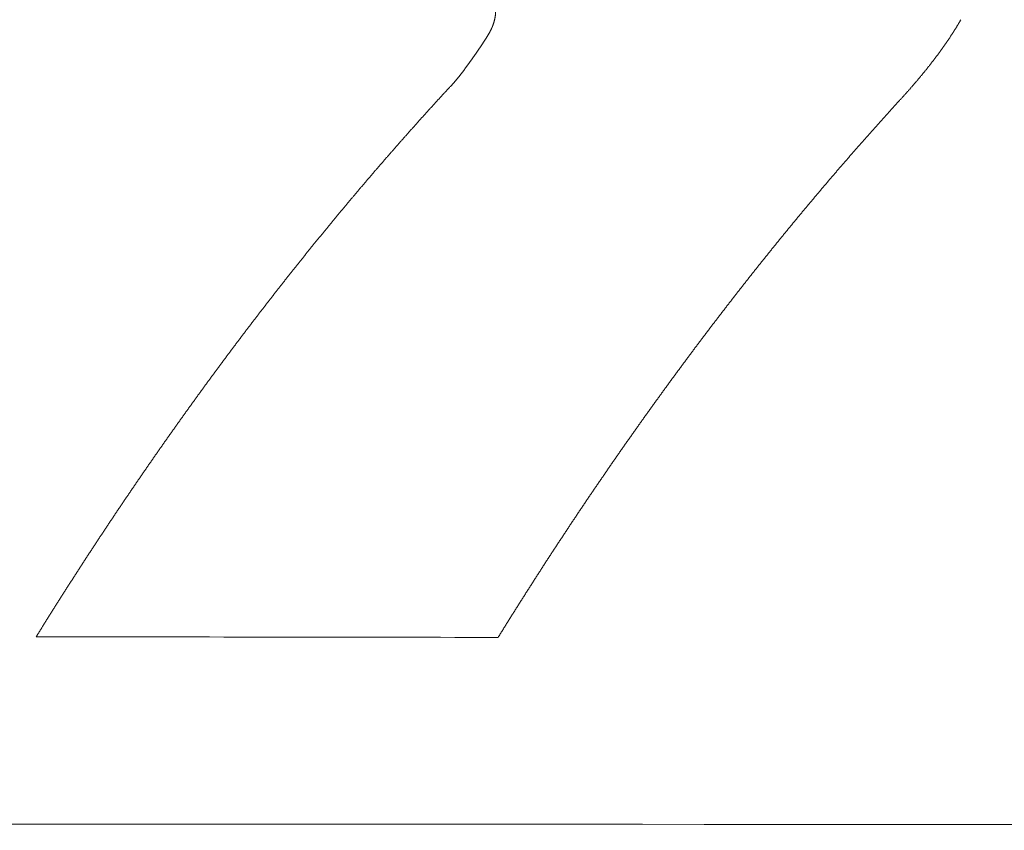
# Model space of a CAD drawing. Header units: millimetres. Extents: x 0 to 594, y 0 to 420.
# Tile 395 of 656: x 308.06 to 310.43, y 356.7 to 358.64. Entities that reach past the tile are written whole.
import ezdxf

# ---------------------------------------------------------------- set-up
doc = ezdxf.new("R2010")
doc.units = ezdxf.units.MM
doc.layers.add('1', color=7, linetype='Continuous', true_color=0xffffff)
doc.styles.add('Arial', font='txt')
doc.dimstyles.get("Standard").update_dxf_attribs({"dimtxt": 0.18, "dimasz": 0.18, "dimexe": 0.18, "dimexo": 0.0625, "dimgap": 0.09, "dimtad": 0, "dimtih": 1, "dimtoh": 1, "dimdec": 4, "dimzin": 0, "dimdsep": 46, "dimtxsty": 'Standard', "dimcen": 0.09, "dimadec": 0, "dimazin": 0, "dimtfac": 1, "dimtdec": 4, "dimtofl": 0, "dimtmove": 0, "dimatfit": 3, "dimfxl": 0, "dimtolj": 1, "dimtzin": 0, "dimarcsym": 0})

# ---------------------------------------------------------------- blocks, each defined once
blk = doc.blocks.new('_U5')
at = {"layer": '1', "color": 18, "lineweight": 18}
for p, q in [((170.9219, 289.963), (170.9219, 380.6252)), ((338.7503, 348.6183), (338.7503, 380.6252)), ((170.9219, 378.6252), (248.7529, 378.6252)), ((338.7503, 378.6252), (260.9193, 378.6252))]:
    blk.add_line(p, q, dxfattribs=at)
at = {"layer": '1', "color": 18}
for points in [[(170.9219, 378.6252), (174.4219, 379.563), (174.4219, 377.6874)], [(338.7503, 378.6252), (335.2503, 377.6874), (335.2503, 379.563)]]:
    blk.add_solid(points, dxfattribs=at)
at = {"layer": '1', "color": 18, "linetype": 'Continuous', "lineweight": 13, "insert": (250.4384, 375.9894), "char_height": 3.5, "attachment_point": 7, "line_spacing_factor": 1.047437, "style": 'Arial'}
blk.add_mtext('\\fArial|b0|i0;\\W1.0000;3.36', dxfattribs=at)
blk = doc.blocks.new('_U6')
at = {"layer": '1', "color": 18, "lineweight": 18}
for p, q in [((135.9242, 328.6865), (135.9242, 388.6144)), ((338.7503, 348.6183), (338.7503, 388.6144)), ((135.9242, 386.6144), (231.2541, 386.6144)), ((338.7503, 386.6144), (243.4204, 386.6144))]:
    blk.add_line(p, q, dxfattribs=at)
at = {"layer": '1', "color": 18}
for points in [[(135.9242, 386.6144), (139.4242, 387.5523), (139.4242, 385.6766)], [(338.7503, 386.6144), (335.2503, 385.6766), (335.2503, 387.5523)]]:
    blk.add_solid(points, dxfattribs=at)
at = {"layer": '1', "color": 18, "linetype": 'Continuous', "lineweight": 13, "insert": (232.9396, 383.9787), "char_height": 3.5, "attachment_point": 7, "line_spacing_factor": 1.047437, "style": 'Arial'}
blk.add_mtext('\\fArial|b0|i0;\\W1.0000;4.06', dxfattribs=at)

msp = doc.modelspace()

# ---------------------------------------------------------------- linework, layer by layer
at = {"layer": '1', "color": 155, "linetype": 'Continuous', "lineweight": 13}
for points, knots in [([(309.1858, 358.6038), (309.186, 358.6042), (309.1865, 358.6049), (309.1871, 358.606), (309.1878, 358.6071), (309.1885, 358.6083), (309.1891, 358.6094), (309.1898, 358.6105), (309.1904, 358.6116), (309.191, 358.6127), (309.1916, 358.6139), (309.1922, 358.615), (309.1928, 358.6161), (309.1934, 358.6172), (309.194, 358.6184), (309.1945, 358.6195), (309.1951, 358.6206), (309.1956, 358.6218), (309.1961, 358.6229), (309.1966, 358.624), (309.1971, 358.6252), (309.1976, 358.6263), (309.198, 358.6274), (309.1985, 358.6286), (309.1989, 358.6297), (309.1993, 358.6308), (309.1997, 358.632), (309.2001, 358.6331), (309.2005, 358.6342), (309.2009, 358.6354), (309.2012, 358.6365), (309.2016, 358.6377), (309.2019, 358.6388), (309.2022, 358.6399), (309.2025, 358.6411), (309.2028, 358.6422), (309.2031, 358.6434), (309.2033, 358.6445), (309.2036, 358.6456), (309.2038, 358.6468), (309.204, 358.6479), (309.2042, 358.6491), (309.2044, 358.6502), (309.2046, 358.6514), (309.2047, 358.6525), (309.2049, 358.6536), (309.205, 358.6548), (309.2051, 358.6559), (309.2052, 358.6571), (309.2052, 358.6582), (309.2053, 358.6593), (309.2053, 358.6605), (309.2054, 358.6616), (309.2054, 358.6628), (309.2054, 358.6639), (309.2053, 358.665), (309.2053, 358.6662), (309.2052, 358.6673), (309.2052, 358.6684), (309.2051, 358.6696), (309.205, 358.6707), (309.2048, 358.6718), (309.2047, 358.673), (309.2045, 358.6741), (309.2044, 358.6752), (309.2042, 358.6764), (309.204, 358.6775), (309.2037, 358.6786), (309.2035, 358.6798), (309.2032, 358.6809), (309.2029, 358.682), (309.2026, 358.6831), (309.2023, 358.6843), (309.202, 358.6854), (309.2017, 358.6865), (309.2013, 358.6876), (309.2009, 358.6887), (309.2005, 358.6898), (309.2001, 358.691), (309.1997, 358.6921), (309.1992, 358.6932), (309.1987, 358.6943), (309.1983, 358.6954), (309.1978, 358.6965), (309.1972, 358.6976), (309.1967, 358.6987), (309.1962, 358.6998), (309.1956, 358.7009), (309.195, 358.702), (309.1944, 358.7031), (309.1938, 358.7042), (309.1932, 358.7052), (309.1925, 358.7063), (309.1918, 358.7074), (309.1912, 358.7085), (309.1905, 358.7095), (309.1897, 358.7106), (309.189, 358.7117), (309.1883, 358.7128), (309.1875, 358.7138), (309.1867, 358.7149), (309.1859, 358.7159), (309.1851, 358.717), (309.1843, 358.718), (309.1834, 358.7191), (309.1825, 358.7201), (309.1817, 358.7212), (309.1808, 358.7222), (309.1798, 358.7232), (309.1789, 358.7243), (309.178, 358.7253), (309.177, 358.7263), (309.176, 358.7273), (309.175, 358.7283), (309.174, 358.7294), (309.173, 358.7304), (309.1719, 358.7314), (309.1709, 358.7324), (309.1698, 358.7334), (309.1687, 358.7343), (309.168, 358.735), (309.1676, 358.7353)], [0, 0, 0, 0, 0.008418, 0.016838, 0.025259, 0.033681, 0.042105, 0.05053, 0.058955, 0.067381, 0.075808, 0.084235, 0.092663, 0.10109, 0.109518, 0.117945, 0.126372, 0.134798, 0.143225, 0.15165, 0.160075, 0.168499, 0.176922, 0.185344, 0.193765, 0.202185, 0.210604, 0.219021, 0.227437, 0.235852, 0.244266, 0.252677, 0.261088, 0.269497, 0.277904, 0.28631, 0.294714, 0.303117, 0.311518, 0.319918, 0.328317, 0.336713, 0.345109, 0.353503, 0.361895, 0.370287, 0.378677, 0.387066, 0.395454, 0.403842, 0.412228, 0.420613, 0.428998, 0.437383, 0.445767, 0.454151, 0.462534, 0.470918, 0.479302, 0.487686, 0.496071, 0.504457, 0.512844, 0.521231, 0.529619, 0.538008, 0.546398, 0.554788, 0.56318, 0.571572, 0.579964, 0.588358, 0.596751, 0.605146, 0.613541, 0.621937, 0.630333, 0.638729, 0.647127, 0.655524, 0.663922, 0.67232, 0.680719, 0.689118, 0.697518, 0.705917, 0.714317, 0.722718, 0.731118, 0.739519, 0.74792, 0.756321, 0.764722, 0.773123, 0.781525, 0.789926, 0.798328, 0.806729, 0.815131, 0.823533, 0.831935, 0.840337, 0.848739, 0.857142, 0.865544, 0.873946, 0.882349, 0.890751, 0.899154, 0.907556, 0.915959, 0.924362, 0.932765, 0.941169, 0.949572, 0.957976, 0.96638, 0.974784, 0.983189, 0.991594, 1, 1, 1, 1]), ([(310.3209, 358.643), (310.3204, 358.6423), (310.3195, 358.6408), (310.3182, 358.6385), (310.3169, 358.6362), (310.3155, 358.634), (310.3142, 358.6317), (310.3128, 358.6294), (310.3115, 358.6272), (310.3101, 358.6249), (310.3087, 358.6226), (310.3073, 358.6204), (310.3058, 358.6181), (310.3044, 358.6158), (310.303, 358.6136), (310.3015, 358.6113), (310.3, 358.609), (310.2986, 358.6067), (310.2971, 358.6045), (310.2956, 358.6022), (310.2941, 358.5999), (310.2926, 358.5977), (310.2911, 358.5954), (310.2895, 358.5931), (310.288, 358.5909), (310.2864, 358.5886), (310.2849, 358.5863), (310.2833, 358.5841), (310.2817, 358.5818), (310.2801, 358.5795), (310.2785, 358.5773), (310.2769, 358.575), (310.2753, 358.5727), (310.2736, 358.5705), (310.272, 358.5682), (310.2703, 358.5659), (310.2687, 358.5637), (310.267, 358.5614), (310.2653, 358.5591), (310.2637, 358.5569), (310.262, 358.5546), (310.2602, 358.5523), (310.2585, 358.5501), (310.2568, 358.5478), (310.2551, 358.5455), (310.2533, 358.5433), (310.2516, 358.541), (310.2498, 358.5387), (310.2481, 358.5365), (310.2463, 358.5342), (310.2445, 358.532), (310.2427, 358.5297), (310.2409, 358.5274), (310.2391, 358.5252), (310.2373, 358.5229), (310.2354, 358.5206), (310.2336, 358.5184), (310.2317, 358.5161), (310.2299, 358.5138), (310.228, 358.5116), (310.2262, 358.5093), (310.2243, 358.5071), (310.2224, 358.5048), (310.2205, 358.5025), (310.2186, 358.5003), (310.2167, 358.498), (310.2148, 358.4957), (310.2128, 358.4935), (310.2109, 358.4912), (310.209, 358.489), (310.207, 358.4867), (310.2051, 358.4844), (310.2031, 358.4822), (310.2011, 358.4799), (310.1992, 358.4777), (310.1972, 358.4754), (310.1952, 358.4731), (310.1932, 358.4709), (310.1912, 358.4686), (310.1892, 358.4664), (310.1871, 358.4641), (310.1851, 358.4619), (310.1831, 358.4596), (310.181, 358.4573), (310.179, 358.4551), (310.1769, 358.4528), (310.1755, 358.4513), (310.1749, 358.4506)], [0, 0, 0, 0, 0.011763, 0.023526, 0.035288, 0.04705, 0.058812, 0.070573, 0.082335, 0.094096, 0.105857, 0.117617, 0.129378, 0.141139, 0.152899, 0.16466, 0.17642, 0.188181, 0.199941, 0.211701, 0.223462, 0.235223, 0.246983, 0.258744, 0.270505, 0.282266, 0.294027, 0.305788, 0.31755, 0.329312, 0.341073, 0.352835, 0.364598, 0.37636, 0.388123, 0.399886, 0.411649, 0.423412, 0.435175, 0.446939, 0.458703, 0.470467, 0.482232, 0.493997, 0.505762, 0.517527, 0.529292, 0.541058, 0.552824, 0.56459, 0.576356, 0.588123, 0.59989, 0.611657, 0.623424, 0.635191, 0.646959, 0.658726, 0.670494, 0.682262, 0.694031, 0.705799, 0.717567, 0.729336, 0.741104, 0.752873, 0.764642, 0.77641, 0.788179, 0.799948, 0.811717, 0.823486, 0.835254, 0.847023, 0.858792, 0.87056, 0.882328, 0.894097, 0.905865, 0.917632, 0.9294, 0.941167, 0.952935, 0.964701, 0.976468, 0.988234, 1, 1, 1, 1]), ([(309.0974, 358.4833), (309.0979, 358.4838), (309.0988, 358.4849), (309.1002, 358.4865), (309.1016, 358.488), (309.103, 358.4896), (309.1044, 358.4912), (309.1058, 358.4928), (309.1072, 358.4944), (309.1085, 358.496), (309.1099, 358.4976), (309.1112, 358.4992), (309.1125, 358.5008), (309.1139, 358.5024), (309.1152, 358.504), (309.1165, 358.5056), (309.1178, 358.5072), (309.1191, 358.5088), (309.1203, 358.5104), (309.1216, 358.512), (309.1229, 358.5136), (309.1241, 358.5152), (309.1254, 358.5168), (309.1266, 358.5184), (309.1279, 358.52), (309.1291, 358.5216), (309.1303, 358.5232), (309.1315, 358.5249), (309.1328, 358.5265), (309.134, 358.5281), (309.1352, 358.5297), (309.1364, 358.5313), (309.1375, 358.5329), (309.1387, 358.5345), (309.1399, 358.5361), (309.1411, 358.5377), (309.1423, 358.5394), (309.1434, 358.541), (309.1446, 358.5426), (309.1457, 358.5442), (309.1469, 358.5458), (309.148, 358.5474), (309.1492, 358.549), (309.1503, 358.5507), (309.1514, 358.5523), (309.1526, 358.5539), (309.1537, 358.5555), (309.1548, 358.5571), (309.1559, 358.5587), (309.1571, 358.5603), (309.1582, 358.5619), (309.1593, 358.5636), (309.1604, 358.5652), (309.1615, 358.5668), (309.1626, 358.5684), (309.1637, 358.57), (309.1647, 358.5716), (309.1658, 358.5732), (309.1669, 358.5748), (309.168, 358.5764), (309.1691, 358.5781), (309.1701, 358.5797), (309.1712, 358.5813), (309.1723, 358.5829), (309.1733, 358.5845), (309.1744, 358.5861), (309.1754, 358.5877), (309.1765, 358.5893), (309.1775, 358.5909), (309.1786, 358.5925), (309.1796, 358.5942), (309.1806, 358.5958), (309.1817, 358.5974), (309.1827, 358.599), (309.1837, 358.6006), (309.1847, 358.6022), (309.1854, 358.6033), (309.1858, 358.6038)], [0, 0, 0, 0, 0.013323, 0.026645, 0.039967, 0.053289, 0.066611, 0.079934, 0.093256, 0.106579, 0.119902, 0.133226, 0.14655, 0.159875, 0.1732, 0.186526, 0.199852, 0.213179, 0.226507, 0.239835, 0.253164, 0.266494, 0.279825, 0.293156, 0.306487, 0.31982, 0.333153, 0.346486, 0.35982, 0.373155, 0.38649, 0.399826, 0.413162, 0.426498, 0.439834, 0.453171, 0.466508, 0.479844, 0.493181, 0.506518, 0.519855, 0.533192, 0.546528, 0.559865, 0.573201, 0.586538, 0.599874, 0.61321, 0.626547, 0.639883, 0.65322, 0.666556, 0.679893, 0.693229, 0.706566, 0.719903, 0.733239, 0.746576, 0.759913, 0.77325, 0.786588, 0.799925, 0.813262, 0.8266, 0.839937, 0.853275, 0.866613, 0.879951, 0.893289, 0.906628, 0.919966, 0.933305, 0.946643, 0.959982, 0.973321, 0.986661, 1, 1, 1, 1]), ([(308.9967, 358.3725), (308.9986, 358.3746), (309.0023, 358.3787), (309.0078, 358.385), (309.0134, 358.3912), (309.0189, 358.3974), (309.0245, 358.4036), (309.0301, 358.4098), (309.0356, 358.416), (309.0412, 358.4222), (309.0468, 358.4284), (309.0523, 358.4345), (309.0579, 358.4407), (309.0635, 358.4468), (309.0691, 358.4529), (309.0747, 358.459), (309.0804, 358.4651), (309.086, 358.4712), (309.0917, 358.4772), (309.0955, 358.4813), (309.0974, 358.4833)], [0, 0, 0, 0, 0.055556, 0.111112, 0.166669, 0.222225, 0.277782, 0.333338, 0.388895, 0.444451, 0.500007, 0.555563, 0.611118, 0.666673, 0.722228, 0.777783, 0.833337, 0.888891, 0.944446, 1, 1, 1, 1]), ([(310.1749, 358.4506), (310.1729, 358.4485), (310.1691, 358.4443), (310.1634, 358.438), (310.1576, 358.4317), (310.1519, 358.4254), (310.1462, 358.4191), (310.1405, 358.4127), (310.1347, 358.4064), (310.129, 358.4), (310.1233, 358.3937), (310.1176, 358.3873), (310.1119, 358.3809), (310.1062, 358.3745), (310.1005, 358.3681), (310.0948, 358.3617), (310.0891, 358.3552), (310.0834, 358.3488), (310.0777, 358.3423), (310.072, 358.3359), (310.0663, 358.3294), (310.0607, 358.3229), (310.055, 358.3164), (310.0493, 358.3099), (310.0436, 358.3033), (310.038, 358.2968), (310.0323, 358.2902), (310.0266, 358.2837), (310.021, 358.2771), (310.0153, 358.2705), (310.0097, 358.2639), (310.004, 358.2573), (309.9984, 358.2507), (309.9927, 358.244), (309.9871, 358.2374), (309.9815, 358.2307), (309.9758, 358.2241), (309.9702, 358.2174), (309.9646, 358.2107), (309.959, 358.204), (309.9533, 358.1973), (309.9477, 358.1906), (309.9421, 358.1838), (309.9365, 358.1771), (309.9309, 358.1703), (309.9253, 358.1636), (309.9197, 358.1568), (309.9141, 358.15), (309.9085, 358.1432), (309.9029, 358.1364), (309.8973, 358.1295), (309.8917, 358.1227), (309.8862, 358.1159), (309.8806, 358.109), (309.875, 358.1021), (309.8694, 358.0952), (309.8639, 358.0883), (309.8583, 358.0814), (309.8527, 358.0745), (309.8472, 358.0676), (309.8416, 358.0606), (309.8361, 358.0537), (309.8305, 358.0467), (309.825, 358.0398), (309.8195, 358.0328), (309.8139, 358.0258), (309.8084, 358.0188), (309.8029, 358.0117), (309.7973, 358.0047), (309.7918, 357.9977), (309.7863, 357.9906), (309.7808, 357.9835), (309.7753, 357.9765), (309.7698, 357.9694), (309.7642, 357.9623), (309.7587, 357.9552), (309.7532, 357.948), (309.7478, 357.9409), (309.7423, 357.9338), (309.7368, 357.9266), (309.7313, 357.9194), (309.7258, 357.9123), (309.7203, 357.9051), (309.7149, 357.8979), (309.7094, 357.8906), (309.7039, 357.8834), (309.6985, 357.8762), (309.693, 357.8689), (309.6875, 357.8617), (309.6821, 357.8544), (309.6766, 357.8471), (309.6712, 357.8398), (309.6657, 357.8325), (309.6603, 357.8252), (309.6549, 357.8179), (309.6494, 357.8105), (309.644, 357.8032), (309.6386, 357.7958), (309.6332, 357.7885), (309.6277, 357.7811), (309.6223, 357.7737), (309.6169, 357.7663), (309.6115, 357.7589), (309.6061, 357.7514), (309.6007, 357.744), (309.5953, 357.7365), (309.5899, 357.7291), (309.5845, 357.7216), (309.5791, 357.7141), (309.5738, 357.7066), (309.5684, 357.6991), (309.563, 357.6916), (309.5576, 357.6841), (309.5523, 357.6765), (309.5469, 357.669), (309.5415, 357.6614), (309.5362, 357.6538), (309.5308, 357.6463), (309.5255, 357.6387), (309.5201, 357.631), (309.5148, 357.6234), (309.5094, 357.6158), (309.5041, 357.6082), (309.4988, 357.6005), (309.4935, 357.5928), (309.4881, 357.5852), (309.4828, 357.5775), (309.4775, 357.5698), (309.4722, 357.5621), (309.4669, 357.5543), (309.4616, 357.5466), (309.4563, 357.5389), (309.451, 357.5311), (309.4457, 357.5234), (309.4404, 357.5156), (309.4351, 357.5078), (309.4298, 357.5), (309.4245, 357.4922), (309.4193, 357.4844), (309.414, 357.4765), (309.4087, 357.4687), (309.4034, 357.4608), (309.3982, 357.453), (309.3929, 357.4451), (309.3877, 357.4372), (309.3824, 357.4293), (309.3772, 357.4214), (309.3719, 357.4135), (309.3667, 357.4055), (309.3615, 357.3976), (309.3562, 357.3897), (309.351, 357.3817), (309.3458, 357.3737), (309.3406, 357.3657), (309.3353, 357.3577), (309.3301, 357.3497), (309.3249, 357.3417), (309.3197, 357.3337), (309.3145, 357.3256), (309.3093, 357.3176), (309.3041, 357.3095), (309.2989, 357.3014), (309.2938, 357.2933), (309.2886, 357.2852), (309.2834, 357.2771), (309.2782, 357.269), (309.2731, 357.2609), (309.2679, 357.2527), (309.2627, 357.2446), (309.2576, 357.2364), (309.2524, 357.2283), (309.2473, 357.2201), (309.2421, 357.2119), (309.237, 357.2037), (309.2318, 357.1955), (309.2267, 357.1872), (309.2216, 357.179), (309.2165, 357.1707), (309.213, 357.1652), (309.2113, 357.1625)], [0, 0, 0, 0, 0.00565, 0.011299, 0.016949, 0.022599, 0.028249, 0.033898, 0.039548, 0.045198, 0.050847, 0.056497, 0.062147, 0.067797, 0.073446, 0.079096, 0.084746, 0.090396, 0.096045, 0.101695, 0.107345, 0.112995, 0.118644, 0.124294, 0.129944, 0.135594, 0.141243, 0.146893, 0.152543, 0.158193, 0.163842, 0.169492, 0.175142, 0.180792, 0.186441, 0.192091, 0.197741, 0.203391, 0.209041, 0.21469, 0.22034, 0.22599, 0.23164, 0.237289, 0.242939, 0.248589, 0.254239, 0.259888, 0.265538, 0.271188, 0.276838, 0.282488, 0.288137, 0.293787, 0.299437, 0.305087, 0.310736, 0.316386, 0.322036, 0.327686, 0.333335, 0.338985, 0.344635, 0.350285, 0.355934, 0.361584, 0.367234, 0.372884, 0.378533, 0.384183, 0.389833, 0.395483, 0.401132, 0.406782, 0.412432, 0.418082, 0.423731, 0.429381, 0.435031, 0.440681, 0.44633, 0.45198, 0.45763, 0.46328, 0.468929, 0.474579, 0.480229, 0.485879, 0.491528, 0.497178, 0.502828, 0.508477, 0.514127, 0.519777, 0.525427, 0.531076, 0.536726, 0.542376, 0.548026, 0.553675, 0.559325, 0.564975, 0.570624, 0.576274, 0.581924, 0.587573, 0.593223, 0.598873, 0.604523, 0.610172, 0.615822, 0.621472, 0.627121, 0.632771, 0.638421, 0.64407, 0.64972, 0.65537, 0.66102, 0.666669, 0.672319, 0.677969, 0.683618, 0.689268, 0.694918, 0.700567, 0.706217, 0.711867, 0.717516, 0.723166, 0.728816, 0.734465, 0.740115, 0.745765, 0.751414, 0.757064, 0.762714, 0.768363, 0.774013, 0.779663, 0.785313, 0.790962, 0.796612, 0.802262, 0.807911, 0.813561, 0.819211, 0.82486, 0.83051, 0.83616, 0.841809, 0.847459, 0.853109, 0.858758, 0.864408, 0.870058, 0.875707, 0.881357, 0.887007, 0.892656, 0.898306, 0.903956, 0.909605, 0.915255, 0.920905, 0.926554, 0.932204, 0.937854, 0.943503, 0.949153, 0.954803, 0.960452, 0.966102, 0.971752, 0.977401, 0.983051, 0.988701, 0.99435, 1, 1, 1, 1]), ([(308.104, 357.1641), (308.1055, 357.1667), (308.1087, 357.1718), (308.1135, 357.1795), (308.1183, 357.1871), (308.123, 357.1948), (308.1278, 357.2024), (308.1326, 357.2101), (308.1374, 357.2177), (308.1422, 357.2253), (308.147, 357.2329), (308.1518, 357.2405), (308.1566, 357.2481), (308.1614, 357.2556), (308.1662, 357.2632), (308.171, 357.2707), (308.1758, 357.2783), (308.1806, 357.2858), (308.1854, 357.2933), (308.1902, 357.3009), (308.1951, 357.3084), (308.1999, 357.3159), (308.2047, 357.3233), (308.2096, 357.3308), (308.2144, 357.3383), (308.2192, 357.3457), (308.2241, 357.3532), (308.2289, 357.3606), (308.2338, 357.3681), (308.2387, 357.3755), (308.2435, 357.3829), (308.2484, 357.3903), (308.2532, 357.3977), (308.2581, 357.4051), (308.263, 357.4124), (308.2679, 357.4198), (308.2727, 357.4271), (308.2776, 357.4345), (308.2825, 357.4418), (308.2874, 357.4491), (308.2923, 357.4565), (308.2972, 357.4638), (308.3021, 357.4711), (308.307, 357.4783), (308.3119, 357.4856), (308.3168, 357.4929), (308.3217, 357.5001), (308.3266, 357.5074), (308.3316, 357.5146), (308.3365, 357.5219), (308.3414, 357.5291), (308.3463, 357.5363), (308.3513, 357.5435), (308.3562, 357.5507), (308.3611, 357.5578), (308.3661, 357.565), (308.371, 357.5722), (308.376, 357.5793), (308.3809, 357.5865), (308.3859, 357.5936), (308.3908, 357.6007), (308.3958, 357.6078), (308.4008, 357.6149), (308.4057, 357.622), (308.4107, 357.6291), (308.4157, 357.6362), (308.4206, 357.6432), (308.4256, 357.6503), (308.4306, 357.6573), (308.4356, 357.6644), (308.4406, 357.6714), (308.4456, 357.6784), (308.4506, 357.6854), (308.4556, 357.6924), (308.4606, 357.6994), (308.4656, 357.7064), (308.4706, 357.7133), (308.4756, 357.7203), (308.4806, 357.7272), (308.4856, 357.7342), (308.4906, 357.7411), (308.4957, 357.748), (308.5007, 357.7549), (308.5057, 357.7618), (308.5107, 357.7687), (308.5158, 357.7756), (308.5208, 357.7825), (308.5259, 357.7893), (308.5309, 357.7962), (308.536, 357.803), (308.541, 357.8098), (308.5461, 357.8167), (308.5511, 357.8235), (308.5562, 357.8303), (308.5612, 357.8371), (308.5663, 357.8439), (308.5714, 357.8506), (308.5764, 357.8574), (308.5815, 357.8641), (308.5866, 357.8709), (308.5917, 357.8776), (308.5968, 357.8843), (308.6018, 357.891), (308.6069, 357.8978), (308.612, 357.9044), (308.6171, 357.9111), (308.6222, 357.9178), (308.6273, 357.9245), (308.6324, 357.9311), (308.6375, 357.9378), (308.6426, 357.9444), (308.6478, 357.951), (308.6529, 357.9576), (308.658, 357.9642), (308.6631, 357.9708), (308.6682, 357.9774), (308.6734, 357.984), (308.6785, 357.9906), (308.6836, 357.9971), (308.6888, 358.0037), (308.6939, 358.0102), (308.699, 358.0167), (308.7042, 358.0233), (308.7093, 358.0298), (308.7145, 358.0363), (308.7196, 358.0427), (308.7248, 358.0492), (308.73, 358.0557), (308.7351, 358.0622), (308.7403, 358.0686), (308.7454, 358.075), (308.7506, 358.0815), (308.7558, 358.0879), (308.761, 358.0943), (308.7661, 358.1007), (308.7713, 358.1071), (308.7765, 358.1135), (308.7817, 358.1198), (308.7869, 358.1262), (308.7921, 358.1325), (308.7973, 358.1389), (308.8025, 358.1452), (308.8077, 358.1515), (308.8129, 358.1578), (308.8181, 358.1641), (308.8233, 358.1704), (308.8285, 358.1767), (308.8337, 358.183), (308.8389, 358.1892), (308.8442, 358.1955), (308.8494, 358.2017), (308.8546, 358.208), (308.8598, 358.2142), (308.8651, 358.2204), (308.8703, 358.2266), (308.8755, 358.2328), (308.8808, 358.239), (308.886, 358.2452), (308.8913, 358.2513), (308.8965, 358.2575), (308.9018, 358.2636), (308.907, 358.2697), (308.9123, 358.2759), (308.9175, 358.282), (308.9228, 358.2881), (308.9281, 358.2942), (308.9333, 358.3003), (308.9386, 358.3063), (308.9439, 358.3124), (308.9491, 358.3184), (308.9544, 358.3245), (308.9597, 358.3305), (308.965, 358.3365), (308.9703, 358.3426), (308.9755, 358.3486), (308.9808, 358.3546), (308.9861, 358.3605), (308.9914, 358.3665), (308.995, 358.3705), (308.9967, 358.3725)], [0, 0, 0, 0, 0.00565, 0.011299, 0.016949, 0.022599, 0.028249, 0.033898, 0.039548, 0.045198, 0.050847, 0.056497, 0.062147, 0.067796, 0.073446, 0.079096, 0.084745, 0.090395, 0.096045, 0.101694, 0.107344, 0.112994, 0.118644, 0.124293, 0.129943, 0.135593, 0.141242, 0.146892, 0.152542, 0.158191, 0.163841, 0.169491, 0.17514, 0.18079, 0.18644, 0.192089, 0.197739, 0.203389, 0.209038, 0.214688, 0.220338, 0.225987, 0.231637, 0.237286, 0.242936, 0.248586, 0.254235, 0.259885, 0.265535, 0.271184, 0.276834, 0.282484, 0.288133, 0.293783, 0.299433, 0.305082, 0.310732, 0.316382, 0.322031, 0.327681, 0.333331, 0.338981, 0.34463, 0.35028, 0.35593, 0.361579, 0.367229, 0.372879, 0.378528, 0.384178, 0.389828, 0.395477, 0.401127, 0.406777, 0.412426, 0.418076, 0.423726, 0.429375, 0.435025, 0.440675, 0.446325, 0.451974, 0.457624, 0.463274, 0.468923, 0.474573, 0.480223, 0.485872, 0.491522, 0.497172, 0.502822, 0.508471, 0.514121, 0.519771, 0.525421, 0.53107, 0.53672, 0.54237, 0.548019, 0.553669, 0.559319, 0.564969, 0.570618, 0.576268, 0.581918, 0.587568, 0.593217, 0.598867, 0.604517, 0.610167, 0.615816, 0.621466, 0.627116, 0.632766, 0.638415, 0.644065, 0.649715, 0.655365, 0.661014, 0.666664, 0.672314, 0.677964, 0.683613, 0.689263, 0.694913, 0.700563, 0.706212, 0.711862, 0.717512, 0.723162, 0.728811, 0.734461, 0.740111, 0.745761, 0.751411, 0.75706, 0.76271, 0.76836, 0.77401, 0.779659, 0.785309, 0.790959, 0.796609, 0.802259, 0.807908, 0.813558, 0.819208, 0.824858, 0.830507, 0.836157, 0.841807, 0.847457, 0.853106, 0.858756, 0.864406, 0.870056, 0.875706, 0.881355, 0.887005, 0.892655, 0.898305, 0.903954, 0.909604, 0.915254, 0.920904, 0.926553, 0.932203, 0.937853, 0.943503, 0.949152, 0.954802, 0.960452, 0.966102, 0.971751, 0.977401, 0.983051, 0.988701, 0.99435, 1, 1, 1, 1])]:
    msp.add_open_spline(points, degree=3, knots=knots, dxfattribs=at)
msp.add_open_spline([(309.2113, 357.1625), (308.8422, 357.163), (308.4731, 357.1636), (308.104, 357.1641)], degree=3, dxfattribs=at)
at = {"layer": '1', "color": 155, "linetype": 'Continuous', "lineweight": 18}
msp.add_open_spline([(319.9032, 356.7102), (307.2915, 356.7155), (294.6799, 356.7206), (282.0682, 356.726)], degree=3, dxfattribs=at)

# ---------------------------------------------------------------- dimensions: what is measured, and where the dimension line sits
at = {"layer": '1', "color": 18, "linetype": 'Continuous', "lineweight": 13}
for base, p2, picture, middle in [((135.9242, 386.6144), (135.9242, 328.6865), '_U6', (237.3372, 386.6144)), ((170.9219, 378.6252), (170.9219, 289.963), '_U5', (254.8361, 378.6252))]:
    dim = msp.add_linear_dim(base=base, p1=(338.7503, 348.6183), p2=p2, dimstyle='Standard', override={"dimtxt": 3.5, "dimasz": 3.5, "dimexe": 2, "dimexo": 0, "dimgap": 1.5, "dimtih": 1, "dimtoh": 1, "dimdec": 2, "dimlfac": 0.02, "dimdsep": 46, "dimlunit": 2, "dimtxsty": 'Arial', "dimsah": 1, "dimse1": 0, "dimse2": 0, "dimsd1": 0, "dimsd2": 0, "dimclrd": 18, "dimclre": 18, "dimclrt": 18, "dimtol": 0, "dimtm": -0.1, "dimtfac": 1, "dimtdec": 2, "dimtofl": 1, "dimtmove": 0, "dimlwd": 18, "dimlwe": 18}, dxfattribs=at)
    dim.commit()
    dim.dimension.update_dxf_attribs({"geometry": picture, "text_midpoint": middle, "dimtype": 160})

doc.saveas('drawing.dxf')
